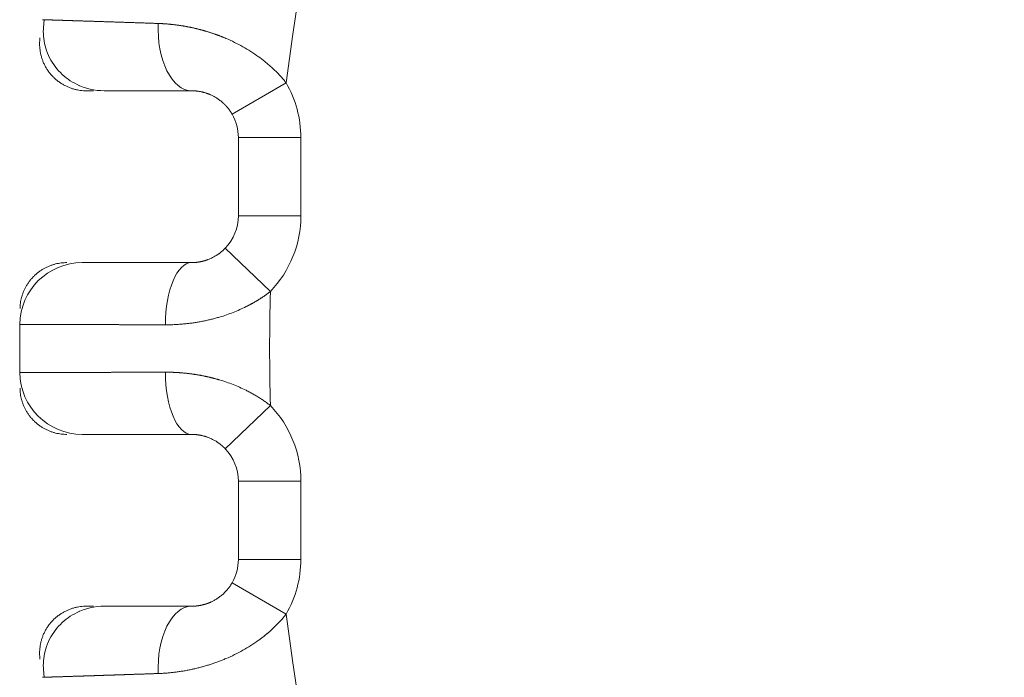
# Model space of a CAD drawing. Header units: millimetres. Extents: x 25069 to 61396, y 8621 to 21558.
# Tile 537 of 656: x 57203 to 57234, y 15384 to 15405. Entities that reach past the tile are written whole.
import ezdxf

# ---------------------------------------------------------------- set-up
doc = ezdxf.new("R2010")
doc.units = ezdxf.units.MM
doc.layers.add('10', color=7, linetype='Continuous')

msp = doc.modelspace()

# ---------------------------------------------------------------- linework, layer by layer
at = {"layer": '10', "color": 7, "linetype": 'Continuous', "lineweight": 20}
for p, q in [((57209.349, 15402.373), (57211.08, 15403.374)), ((57204.687, 15403.122), (57204.913, 15403.122)), ((57209.55, 15399.122), (57209.55, 15401.622)), ((57209.55, 15401.622), (57209.55, 15399.122)), ((57211.55, 15401.622), (57209.55, 15401.622)), ((57211.55, 15401.622), (57211.55, 15399.122)), ((57211.55, 15399.122), (57209.55, 15399.122)), ((57209.132, 15398.083), (57210.575, 15396.697)), ((57209.132, 15391.661), (57210.575, 15393.046)), ((57209.55, 15388.122), (57209.55, 15390.622)), ((57209.55, 15390.622), (57209.55, 15388.122)), ((57211.55, 15390.622), (57209.55, 15390.622)), ((57211.55, 15390.622), (57211.55, 15388.122)), ((57211.55, 15388.122), (57209.55, 15388.122)), ((57209.349, 15387.371), (57211.08, 15386.37)), ((57204.908, 15386.622), (57204.687, 15386.622))]:
    msp.add_line(p, q, dxfattribs=at)
for centre, radius, start, end in [((57279.05, 15394.872), 68.5, 131.04977, 172.86993), ((57205.259, 15405.122), 2, 243.5633, 270), ((57208.05, 15401.622), 3.5, 0, 30.0449), ((57208.05, 15401.622), 1.5, 0, 30.0449), ((57208.05, 15401.622), 1.5, 0, 30.0449), ((57208.05, 15399.122), 1.5, 316.1567, 0), ((57208.05, 15399.122), 1.5, 316.1567, 0), ((57208.05, 15399.122), 3.5, 316.1567, 0), ((57204.554, 15395.622), 2, 90, 179.4232), ((57279.05, 15394.872), 68.5, 178.47283, 181.52717), ((57279.05, 15394.872), 76.5, 179.42319, 180.57681), ((57279.05, 15394.872), 76.5, 179.42319, 180.57681), ((57204.554, 15394.122), 2, 180.5768, 270), ((57208.05, 15390.622), 3.5, 0, 43.8433), ((57208.05, 15390.622), 1.5, 0, 43.8433), ((57208.05, 15390.622), 1.5, 0, 43.8433), ((57208.05, 15388.122), 1.5, 329.9551, 0), ((57208.05, 15388.122), 1.5, 329.9551, 0), ((57208.05, 15388.122), 3.5, 329.9551, 0), ((57205.259, 15384.622), 2, 90, 116.4367), ((57279.05, 15394.872), 68.5, 187.13007, 228.95023)]:
    msp.add_arc(centre, radius, start, end, dxfattribs=at)
for centre, major_axis, ratio, start_param, end_param in [((57208.05, 15405.122), (0, 2), 0.535402, 1.493656, 3.141593), ((57208.05, 15395.622), (0, -2), 0.417308, 3.141593, 4.707981), ((57208.05, 15394.122), (0, 2), 0.417308, 1.575204, 3.141593), ((57208.05, 15384.622), (0, -2), 0.535402, 3.141593, 4.78953)]:
    msp.add_ellipse(centre, major_axis=major_axis, ratio=ratio, start_param=start_param, end_param=end_param, dxfattribs=at)
for points, knots in [([(57203.278, 15405.397), (57203.278, 15405.397), (57203.278, 15405.397), (57203.278, 15405.397), (57203.279, 15405.397), (57203.28, 15405.397), (57203.281, 15405.397), (57203.283, 15405.397), (57203.285, 15405.397), (57203.287, 15405.397), (57203.289, 15405.397), (57203.292, 15405.397), (57203.294, 15405.397), (57203.298, 15405.396), (57203.301, 15405.396), (57203.305, 15405.396), (57203.309, 15405.396), (57203.313, 15405.396), (57203.318, 15405.396), (57203.322, 15405.396), (57203.327, 15405.396), (57203.333, 15405.395), (57203.338, 15405.395), (57203.344, 15405.395), (57203.351, 15405.395), (57203.357, 15405.395), (57203.364, 15405.394), (57203.371, 15405.394), (57203.378, 15405.394), (57203.386, 15405.394), (57203.393, 15405.393), (57203.402, 15405.393), (57203.41, 15405.393), (57203.419, 15405.393), (57203.428, 15405.392), (57203.437, 15405.392), (57203.446, 15405.392), (57203.456, 15405.392), (57203.466, 15405.391), (57203.476, 15405.391), (57203.487, 15405.391), (57203.498, 15405.39), (57203.509, 15405.39), (57203.52, 15405.389), (57203.532, 15405.389), (57203.544, 15405.389), (57203.556, 15405.388), (57203.569, 15405.388), (57203.582, 15405.388), (57203.595, 15405.387), (57203.608, 15405.387), (57203.622, 15405.386), (57203.636, 15405.386), (57203.65, 15405.385), (57203.664, 15405.385), (57203.679, 15405.384), (57203.694, 15405.384), (57203.709, 15405.383), (57203.725, 15405.383), (57203.74, 15405.383), (57203.756, 15405.382), (57203.773, 15405.381), (57203.789, 15405.381), (57203.806, 15405.38), (57203.823, 15405.38), (57203.841, 15405.379), (57203.858, 15405.379), (57203.876, 15405.378), (57203.894, 15405.378), (57203.913, 15405.377), (57203.932, 15405.376), (57203.951, 15405.376), (57203.97, 15405.375), (57203.989, 15405.375), (57204.009, 15405.374), (57204.029, 15405.373), (57204.05, 15405.373), (57204.07, 15405.372), (57204.091, 15405.371), (57204.112, 15405.371), (57204.133, 15405.37), (57204.155, 15405.369), (57204.177, 15405.369), (57204.199, 15405.368), (57204.221, 15405.367), (57204.244, 15405.366), (57204.273, 15405.365), (57204.308, 15405.364), (57204.349, 15405.363), (57204.391, 15405.362), (57204.434, 15405.36), (57204.478, 15405.359), (57204.523, 15405.357), (57204.569, 15405.356), (57204.615, 15405.354), (57204.662, 15405.353), (57204.711, 15405.351), (57204.759, 15405.35), (57204.809, 15405.348), (57204.86, 15405.347), (57204.911, 15405.345), (57204.964, 15405.343), (57205.017, 15405.341), (57205.071, 15405.34), (57205.126, 15405.338), (57205.181, 15405.336), (57205.238, 15405.334), (57205.295, 15405.332), (57205.353, 15405.331), (57205.412, 15405.329), (57205.472, 15405.327), (57205.532, 15405.325), (57205.594, 15405.323), (57205.656, 15405.321), (57205.719, 15405.318), (57205.782, 15405.316), (57205.847, 15405.314), (57205.912, 15405.312), (57205.978, 15405.31), (57206.045, 15405.308), (57206.113, 15405.305), (57206.181, 15405.303), (57206.25, 15405.301), (57206.32, 15405.298), (57206.391, 15405.296), (57206.462, 15405.294), (57206.534, 15405.291), (57206.607, 15405.289), (57206.681, 15405.286), (57206.755, 15405.284), (57206.83, 15405.281), (57206.906, 15405.279), (57206.957, 15405.277), (57206.983, 15405.276)], [0, 0, 0, 0, 0.005815, 0.011631, 0.017449, 0.023269, 0.02909, 0.034913, 0.040737, 0.046563, 0.05239, 0.058219, 0.06405, 0.069882, 0.075715, 0.081551, 0.087388, 0.093226, 0.099066, 0.104908, 0.110751, 0.116596, 0.122443, 0.128291, 0.134141, 0.139992, 0.145845, 0.1517, 0.157556, 0.163414, 0.169273, 0.175134, 0.180997, 0.186861, 0.192727, 0.198595, 0.204464, 0.210335, 0.216208, 0.222082, 0.227958, 0.233835, 0.239714, 0.245595, 0.251478, 0.257362, 0.263247, 0.269135, 0.275024, 0.280915, 0.286807, 0.292701, 0.298597, 0.304494, 0.310393, 0.316294, 0.322197, 0.328101, 0.334007, 0.339914, 0.345823, 0.351734, 0.357647, 0.363561, 0.369477, 0.375395, 0.381314, 0.387235, 0.393158, 0.399082, 0.405009, 0.410937, 0.416866, 0.422798, 0.428731, 0.434665, 0.440602, 0.44654, 0.45248, 0.458422, 0.464365, 0.47031, 0.476257, 0.482206, 0.488156, 0.494108, 0.500062, 0.510448, 0.520854, 0.531283, 0.541732, 0.552204, 0.562696, 0.57321, 0.583745, 0.594301, 0.604879, 0.615479, 0.6261, 0.636742, 0.647405, 0.65809, 0.668797, 0.679525, 0.690274, 0.701045, 0.711838, 0.722652, 0.733487, 0.744344, 0.755222, 0.766122, 0.777044, 0.787987, 0.798951, 0.809937, 0.820945, 0.831974, 0.843025, 0.854097, 0.865191, 0.876306, 0.887443, 0.898602, 0.909782, 0.920983, 0.932207, 0.943452, 0.954718, 0.966006, 0.977316, 0.988647, 1, 1, 1, 1]), ([(57203.341, 15405.395), (57203.303, 15405.192), (57203.289, 15404.782), (57203.476, 15404.158), (57203.885, 15403.619), (57204.256, 15403.379), (57204.468, 15403.285)], [0, 0, 0, 0, 0.234145, 0.486474, 0.746225, 1, 1, 1, 1]), ([(57206.983, 15405.276), (57206.994, 15405.276), (57207.017, 15405.275), (57207.051, 15405.273), (57207.085, 15405.272), (57207.119, 15405.27), (57207.154, 15405.268), (57207.188, 15405.266), (57207.222, 15405.263), (57207.256, 15405.261), (57207.29, 15405.258), (57207.324, 15405.255), (57207.358, 15405.252), (57207.392, 15405.248), (57207.426, 15405.245), (57207.46, 15405.241), (57207.494, 15405.237), (57207.528, 15405.233), (57207.561, 15405.229), (57207.595, 15405.224), (57207.629, 15405.22), (57207.663, 15405.215), (57207.696, 15405.21), (57207.73, 15405.204), (57207.764, 15405.199), (57207.797, 15405.193), (57207.831, 15405.188), (57207.864, 15405.182), (57207.897, 15405.176), (57207.931, 15405.169), (57207.964, 15405.163), (57207.997, 15405.156), (57208.03, 15405.149), (57208.064, 15405.142), (57208.097, 15405.135), (57208.13, 15405.128), (57208.163, 15405.12), (57208.195, 15405.112), (57208.228, 15405.104), (57208.261, 15405.096), (57208.294, 15405.088), (57208.326, 15405.079), (57208.359, 15405.071), (57208.391, 15405.062), (57208.424, 15405.053), (57208.456, 15405.044), (57208.488, 15405.035), (57208.521, 15405.025), (57208.553, 15405.015), (57208.585, 15405.006), (57208.617, 15404.996), (57208.649, 15404.985), (57208.681, 15404.975), (57208.712, 15404.964), (57208.744, 15404.954), (57208.776, 15404.943), (57208.807, 15404.932), (57208.839, 15404.921), (57208.87, 15404.909), (57208.901, 15404.898), (57208.932, 15404.886), (57208.963, 15404.874), (57208.994, 15404.862), (57209.025, 15404.85), (57209.056, 15404.837), (57209.087, 15404.825), (57209.118, 15404.812), (57209.231, 15404.764), (57209.426, 15404.676), (57209.694, 15404.535), (57209.951, 15404.382), (57210.134, 15404.258), (57210.25, 15404.173), (57210.303, 15404.133), (57210.356, 15404.092), (57210.407, 15404.051), (57210.458, 15404.01), (57210.508, 15403.968), (57210.557, 15403.925), (57210.605, 15403.882), (57210.653, 15403.838), (57210.699, 15403.794), (57210.745, 15403.749), (57210.79, 15403.704), (57210.834, 15403.659), (57210.877, 15403.613), (57210.92, 15403.566), (57210.961, 15403.519), (57211.002, 15403.471), (57211.041, 15403.423), (57211.067, 15403.391), (57211.08, 15403.374)], [0, 0, 0, 0, 0.008275, 0.016524, 0.024747, 0.032946, 0.041119, 0.049267, 0.057391, 0.06549, 0.073564, 0.081614, 0.08964, 0.097643, 0.105621, 0.113577, 0.121508, 0.129417, 0.137303, 0.145166, 0.153006, 0.160824, 0.16862, 0.176393, 0.184145, 0.191876, 0.199584, 0.207272, 0.214939, 0.222584, 0.230209, 0.237814, 0.245398, 0.252962, 0.260507, 0.268032, 0.275537, 0.283023, 0.29049, 0.297938, 0.305368, 0.312779, 0.320172, 0.327547, 0.334905, 0.342245, 0.349567, 0.356872, 0.364161, 0.371433, 0.378688, 0.385927, 0.39315, 0.400357, 0.407549, 0.414725, 0.421886, 0.429032, 0.436164, 0.443281, 0.450384, 0.457473, 0.464548, 0.471609, 0.478658, 0.485693, 0.492715, 0.499725, 0.564102, 0.627106, 0.688941, 0.74982, 0.763594, 0.777284, 0.790894, 0.804424, 0.817879, 0.831262, 0.844575, 0.85782, 0.871002, 0.884124, 0.897187, 0.910196, 0.923154, 0.936063, 0.948927, 0.96175, 0.974534, 0.987283, 1, 1, 1, 1]), ([(57208.05, 15403.122), (57207.622, 15403.122), (57207.237, 15403.122), (57206.72, 15403.122), (57206.558, 15403.122), (57206.26, 15403.122), (57205.991, 15403.122), (57205.777, 15403.122), (57205.59, 15403.122), (57205.511, 15403.122), (57205.323, 15403.122), (57205.259, 15403.122), (57205.259, 15403.122)], [0, 0, 0, 0, 0.25, 0.25, 0.375, 0.375, 0.5, 0.625, 0.625, 0.75, 0.75, 1, 1, 1, 1]), ([(57209.349, 15402.373), (57209.346, 15402.378), (57209.34, 15402.389), (57209.33, 15402.405), (57209.32, 15402.42), (57209.311, 15402.435), (57209.301, 15402.45), (57209.291, 15402.465), (57209.281, 15402.48), (57209.271, 15402.494), (57209.261, 15402.508), (57209.251, 15402.522), (57209.24, 15402.535), (57209.23, 15402.549), (57209.22, 15402.562), (57209.209, 15402.575), (57209.199, 15402.587), (57209.188, 15402.6), (57209.177, 15402.612), (57209.167, 15402.624), (57209.156, 15402.635), (57209.146, 15402.647), (57209.135, 15402.658), (57209.124, 15402.669), (57209.113, 15402.68), (57209.103, 15402.691), (57209.092, 15402.701), (57209.081, 15402.712), (57209.071, 15402.722), (57209.06, 15402.731), (57209.024, 15402.764), (57208.962, 15402.815), (57208.871, 15402.879), (57208.778, 15402.935), (57208.706, 15402.972), (57208.655, 15402.995), (57208.624, 15403.008), (57208.592, 15403.021), (57208.561, 15403.032), (57208.529, 15403.043), (57208.498, 15403.054), (57208.466, 15403.063), (57208.434, 15403.072), (57208.402, 15403.08), (57208.37, 15403.088), (57208.338, 15403.094), (57208.306, 15403.1), (57208.274, 15403.105), (57208.242, 15403.11), (57208.21, 15403.114), (57208.178, 15403.117), (57208.146, 15403.119), (57208.114, 15403.121), (57208.082, 15403.122), (57208.061, 15403.122), (57208.05, 15403.122)], [0, 0, 0, 0, 0.009621, 0.019166, 0.028634, 0.038026, 0.047343, 0.056586, 0.065753, 0.074848, 0.083869, 0.092817, 0.101694, 0.110499, 0.119233, 0.127897, 0.136491, 0.145017, 0.153474, 0.161864, 0.170187, 0.178444, 0.186636, 0.194763, 0.202826, 0.210827, 0.218765, 0.226642, 0.234458, 0.242215, 0.249913, 0.311809, 0.37386, 0.43651, 0.500191, 0.521574, 0.543268, 0.565289, 0.587648, 0.610358, 0.633432, 0.656879, 0.680712, 0.704939, 0.729572, 0.754619, 0.780088, 0.80599, 0.83233, 0.859118, 0.886359, 0.914062, 0.942232, 0.970876, 1, 1, 1, 1]), ([(57208.05, 15397.622), (57208.055, 15397.622), (57208.065, 15397.622), (57208.08, 15397.622), (57208.095, 15397.623), (57208.11, 15397.623), (57208.125, 15397.624), (57208.14, 15397.625), (57208.156, 15397.626), (57208.171, 15397.627), (57208.186, 15397.628), (57208.201, 15397.629), (57208.216, 15397.631), (57208.231, 15397.633), (57208.247, 15397.635), (57208.262, 15397.637), (57208.277, 15397.639), (57208.292, 15397.641), (57208.308, 15397.644), (57208.323, 15397.647), (57208.338, 15397.65), (57208.353, 15397.653), (57208.369, 15397.656), (57208.384, 15397.659), (57208.399, 15397.663), (57208.414, 15397.667), (57208.43, 15397.671), (57208.445, 15397.675), (57208.46, 15397.679), (57208.475, 15397.683), (57208.49, 15397.688), (57208.506, 15397.693), (57208.521, 15397.698), (57208.536, 15397.703), (57208.551, 15397.708), (57208.566, 15397.713), (57208.6, 15397.726), (57208.654, 15397.748), (57208.727, 15397.782), (57208.8, 15397.822), (57208.856, 15397.856), (57208.896, 15397.883), (57208.919, 15397.899), (57208.943, 15397.916), (57208.967, 15397.934), (57208.991, 15397.953), (57209.014, 15397.973), (57209.038, 15397.993), (57209.062, 15398.014), (57209.086, 15398.036), (57209.109, 15398.059), (57209.125, 15398.075), (57209.132, 15398.083)], [0, 0, 0, 0, 0.015897, 0.031684, 0.047362, 0.062931, 0.078393, 0.093749, 0.109002, 0.124151, 0.139199, 0.154147, 0.168996, 0.183747, 0.198403, 0.212965, 0.227435, 0.241813, 0.256102, 0.270303, 0.284418, 0.298449, 0.312398, 0.326265, 0.340053, 0.353765, 0.367401, 0.380964, 0.394455, 0.407877, 0.421231, 0.43452, 0.447745, 0.46091, 0.474015, 0.487063, 0.500056, 0.562591, 0.625157, 0.688001, 0.751366, 0.772332, 0.793604, 0.815189, 0.837095, 0.859329, 0.881899, 0.90481, 0.92807, 0.951684, 0.975659, 1, 1, 1, 1]), ([(57204.554, 15397.622), (57204.554, 15397.622), (57204.574, 15397.622), (57204.656, 15397.622), (57204.717, 15397.622), (57204.877, 15397.622), (57204.976, 15397.622), (57205.213, 15397.622), (57205.351, 15397.622), (57205.658, 15397.622), (57205.828, 15397.622), (57206.2, 15397.622), (57206.404, 15397.622), (57207.051, 15397.622), (57207.527, 15397.622), (57208.05, 15397.622)], [0, 0, 0, 0, 0.125, 0.125, 0.25, 0.25, 0.375, 0.375, 0.5, 0.5, 0.625, 0.625, 0.75, 0.75, 1, 1, 1, 1]), ([(57210.575, 15396.697), (57210.567, 15396.691), (57210.55, 15396.679), (57210.526, 15396.66), (57210.501, 15396.641), (57210.476, 15396.623), (57210.451, 15396.604), (57210.426, 15396.586), (57210.4, 15396.568), (57210.375, 15396.55), (57210.349, 15396.533), (57210.323, 15396.515), (57210.297, 15396.498), (57210.27, 15396.481), (57210.244, 15396.464), (57210.217, 15396.447), (57210.19, 15396.43), (57210.163, 15396.413), (57210.136, 15396.397), (57210.109, 15396.38), (57210.081, 15396.364), (57210.054, 15396.348), (57210.026, 15396.332), (57209.998, 15396.317), (57209.969, 15396.301), (57209.941, 15396.286), (57209.913, 15396.271), (57209.884, 15396.255), (57209.855, 15396.24), (57209.826, 15396.226), (57209.739, 15396.182), (57209.593, 15396.114), (57209.383, 15396.026), (57209.167, 15395.947), (57209, 15395.893), (57208.884, 15395.859), (57208.82, 15395.841), (57208.755, 15395.824), (57208.691, 15395.808), (57208.626, 15395.792), (57208.561, 15395.777), (57208.496, 15395.762), (57208.43, 15395.749), (57208.364, 15395.736), (57208.298, 15395.724), (57208.232, 15395.713), (57208.165, 15395.702), (57208.099, 15395.692), (57208.032, 15395.683), (57207.965, 15395.674), (57207.897, 15395.667), (57207.83, 15395.66), (57207.762, 15395.653), (57207.694, 15395.648), (57207.626, 15395.643), (57207.558, 15395.639), (57207.49, 15395.636), (57207.421, 15395.633), (57207.353, 15395.632), (57207.284, 15395.631), (57207.239, 15395.631), (57207.216, 15395.631)], [0, 0, 0, 0, 0.008368, 0.016748, 0.025141, 0.033547, 0.041965, 0.050398, 0.058845, 0.067307, 0.075785, 0.084277, 0.092786, 0.101312, 0.109855, 0.118415, 0.126993, 0.13559, 0.144205, 0.15284, 0.161494, 0.170169, 0.178864, 0.18758, 0.196317, 0.205077, 0.213858, 0.222662, 0.23149, 0.24034, 0.249215, 0.310495, 0.372505, 0.435368, 0.499206, 0.517535, 0.535918, 0.554358, 0.572859, 0.591422, 0.61005, 0.628746, 0.647511, 0.66635, 0.685263, 0.704253, 0.723324, 0.742476, 0.761713, 0.781038, 0.800451, 0.819956, 0.839555, 0.859251, 0.879045, 0.898939, 0.918937, 0.939039, 0.959249, 0.979569, 1, 1, 1, 1]), ([(57207.216, 15395.631), (57207.202, 15395.631), (57207.175, 15395.631), (57207.134, 15395.631), (57207.094, 15395.631), (57207.053, 15395.631), (57207.013, 15395.631), (57206.973, 15395.631), (57206.932, 15395.631), (57206.893, 15395.632), (57206.853, 15395.632), (57206.813, 15395.632), (57206.774, 15395.632), (57206.734, 15395.632), (57206.695, 15395.632), (57206.656, 15395.632), (57206.617, 15395.632), (57206.578, 15395.632), (57206.54, 15395.632), (57206.501, 15395.633), (57206.463, 15395.633), (57206.425, 15395.633), (57206.386, 15395.633), (57206.349, 15395.633), (57206.311, 15395.633), (57206.273, 15395.633), (57206.236, 15395.633), (57206.199, 15395.633), (57206.161, 15395.633), (57206.125, 15395.634), (57206.088, 15395.634), (57206.051, 15395.634), (57206.015, 15395.634), (57205.978, 15395.634), (57205.942, 15395.634), (57205.906, 15395.634), (57205.87, 15395.634), (57205.835, 15395.634), (57205.799, 15395.634), (57205.764, 15395.634), (57205.729, 15395.635), (57205.694, 15395.635), (57205.659, 15395.635), (57205.624, 15395.635), (57205.59, 15395.635), (57205.555, 15395.635), (57205.521, 15395.635), (57205.487, 15395.635), (57205.454, 15395.635), (57205.42, 15395.635), (57205.387, 15395.635), (57205.353, 15395.635), (57205.32, 15395.636), (57205.287, 15395.636), (57205.255, 15395.636), (57205.222, 15395.636), (57205.19, 15395.636), (57205.157, 15395.636), (57205.125, 15395.636), (57205.094, 15395.636), (57205.062, 15395.636), (57205.03, 15395.636), (57204.999, 15395.636), (57204.968, 15395.636), (57204.937, 15395.637), (57204.906, 15395.637), (57204.876, 15395.637), (57204.845, 15395.637), (57204.815, 15395.637), (57204.785, 15395.637), (57204.755, 15395.637), (57204.726, 15395.637), (57204.696, 15395.637), (57204.667, 15395.637), (57204.638, 15395.637), (57204.609, 15395.637), (57204.58, 15395.637), (57204.552, 15395.638), (57204.524, 15395.638), (57204.496, 15395.638), (57204.468, 15395.638), (57204.44, 15395.638), (57204.412, 15395.638), (57204.385, 15395.638), (57204.358, 15395.638), (57204.331, 15395.638), (57204.304, 15395.638), (57204.278, 15395.638), (57204.251, 15395.638), (57204.225, 15395.638), (57204.199, 15395.638), (57204.173, 15395.638), (57204.148, 15395.638), (57204.123, 15395.639), (57204.097, 15395.639), (57204.072, 15395.639), (57204.048, 15395.639), (57204.023, 15395.639), (57203.999, 15395.639), (57203.974, 15395.639), (57203.951, 15395.639), (57203.927, 15395.639), (57203.903, 15395.639), (57203.88, 15395.639), (57203.857, 15395.639), (57203.834, 15395.639), (57203.811, 15395.639), (57203.788, 15395.639), (57203.766, 15395.639), (57203.744, 15395.639), (57203.722, 15395.64), (57203.7, 15395.64), (57203.678, 15395.64), (57203.657, 15395.64), (57203.636, 15395.64), (57203.615, 15395.64), (57203.594, 15395.64), (57203.574, 15395.64), (57203.553, 15395.64), (57203.533, 15395.64), (57203.513, 15395.64), (57203.494, 15395.64), (57203.474, 15395.64), (57203.455, 15395.64), (57203.436, 15395.64), (57203.417, 15395.64), (57203.398, 15395.64), (57203.38, 15395.64), (57203.361, 15395.64), (57203.343, 15395.64), (57203.325, 15395.64), (57203.308, 15395.64), (57203.29, 15395.641), (57203.273, 15395.641), (57203.256, 15395.641), (57203.239, 15395.641), (57203.223, 15395.641), (57203.206, 15395.641), (57203.19, 15395.641), (57203.174, 15395.641), (57203.158, 15395.641), (57203.143, 15395.641), (57203.127, 15395.641), (57203.112, 15395.641), (57203.097, 15395.641), (57203.082, 15395.641), (57203.068, 15395.641), (57203.053, 15395.641), (57203.039, 15395.641), (57203.025, 15395.641), (57203.011, 15395.641), (57202.998, 15395.641), (57202.985, 15395.641), (57202.971, 15395.641), (57202.959, 15395.641), (57202.946, 15395.641), (57202.933, 15395.641), (57202.921, 15395.641), (57202.909, 15395.641), (57202.897, 15395.641), (57202.885, 15395.641), (57202.874, 15395.641), (57202.863, 15395.641), (57202.852, 15395.641), (57202.841, 15395.641), (57202.83, 15395.641), (57202.82, 15395.642), (57202.809, 15395.642), (57202.799, 15395.642), (57202.79, 15395.642), (57202.78, 15395.642), (57202.771, 15395.642), (57202.761, 15395.642), (57202.752, 15395.642), (57202.744, 15395.642), (57202.735, 15395.642), (57202.727, 15395.642), (57202.718, 15395.642), (57202.71, 15395.642), (57202.703, 15395.642), (57202.695, 15395.642), (57202.688, 15395.642), (57202.68, 15395.642), (57202.673, 15395.642), (57202.667, 15395.642), (57202.66, 15395.642), (57202.654, 15395.642), (57202.648, 15395.642), (57202.642, 15395.642), (57202.636, 15395.642), (57202.63, 15395.642), (57202.625, 15395.642), (57202.62, 15395.642), (57202.615, 15395.642), (57202.61, 15395.642), (57202.605, 15395.642), (57202.601, 15395.642), (57202.597, 15395.642), (57202.593, 15395.642), (57202.589, 15395.642), (57202.585, 15395.642), (57202.582, 15395.642), (57202.579, 15395.642), (57202.576, 15395.642), (57202.573, 15395.642), (57202.57, 15395.642), (57202.568, 15395.642), (57202.566, 15395.642), (57202.564, 15395.642), (57202.562, 15395.642), (57202.56, 15395.642), (57202.559, 15395.642), (57202.558, 15395.642), (57202.557, 15395.642), (57202.556, 15395.642), (57202.555, 15395.642), (57202.555, 15395.642), (57202.554, 15395.642), (57202.554, 15395.642), (57202.554, 15395.642)], [0, 0, 0, 0, 0.004938, 0.009872, 0.014804, 0.019733, 0.024658, 0.029581, 0.0345, 0.039417, 0.04433, 0.04924, 0.054147, 0.059052, 0.063953, 0.068851, 0.073746, 0.078638, 0.083527, 0.088413, 0.093296, 0.098175, 0.103052, 0.107926, 0.112796, 0.117664, 0.122528, 0.12739, 0.132248, 0.137104, 0.141956, 0.146805, 0.151652, 0.156495, 0.161335, 0.166172, 0.171006, 0.175837, 0.180665, 0.18549, 0.190312, 0.19513, 0.199946, 0.204759, 0.209568, 0.214375, 0.219178, 0.223979, 0.228776, 0.233571, 0.238362, 0.24315, 0.247935, 0.252718, 0.257497, 0.262273, 0.267046, 0.271816, 0.276583, 0.281347, 0.286107, 0.290865, 0.29562, 0.300371, 0.30512, 0.309866, 0.314608, 0.319348, 0.324084, 0.328817, 0.333548, 0.338275, 0.342999, 0.34772, 0.352438, 0.357153, 0.361865, 0.366574, 0.37128, 0.375983, 0.380683, 0.38538, 0.390073, 0.394764, 0.399452, 0.404136, 0.408818, 0.413496, 0.418171, 0.422844, 0.427513, 0.432179, 0.436843, 0.441503, 0.44616, 0.450814, 0.455465, 0.460113, 0.464758, 0.4694, 0.474038, 0.478674, 0.483307, 0.487936, 0.492563, 0.497186, 0.501807, 0.506424, 0.511039, 0.51565, 0.520258, 0.524864, 0.529466, 0.534065, 0.538661, 0.543254, 0.547844, 0.552431, 0.557015, 0.561596, 0.566174, 0.570748, 0.57532, 0.579889, 0.584454, 0.589017, 0.593576, 0.598133, 0.602686, 0.607236, 0.611784, 0.616328, 0.620869, 0.625407, 0.629942, 0.634474, 0.639003, 0.643529, 0.648052, 0.652572, 0.657089, 0.661602, 0.666113, 0.670621, 0.675125, 0.679627, 0.684125, 0.688621, 0.693113, 0.697602, 0.702089, 0.706572, 0.711052, 0.715529, 0.720003, 0.724474, 0.728942, 0.733407, 0.737869, 0.742328, 0.746784, 0.751236, 0.755686, 0.760133, 0.764576, 0.769017, 0.773454, 0.777889, 0.78232, 0.786748, 0.791174, 0.795596, 0.800015, 0.804431, 0.808844, 0.813254, 0.817661, 0.822065, 0.826466, 0.830864, 0.835259, 0.83965, 0.844039, 0.848425, 0.852807, 0.857187, 0.861563, 0.865937, 0.870307, 0.874674, 0.879039, 0.8834, 0.887758, 0.892113, 0.896465, 0.900814, 0.90516, 0.909503, 0.913843, 0.91818, 0.922514, 0.926844, 0.931172, 0.935497, 0.939818, 0.944137, 0.948452, 0.952765, 0.957074, 0.96138, 0.965684, 0.969984, 0.974281, 0.978575, 0.982866, 0.987154, 0.991439, 0.995721, 1, 1, 1, 1]), ([(57202.554, 15394.102), (57202.554, 15394.102), (57202.554, 15394.102), (57202.555, 15394.102), (57202.555, 15394.102), (57202.556, 15394.102), (57202.558, 15394.102), (57202.559, 15394.102), (57202.561, 15394.102), (57202.563, 15394.102), (57202.565, 15394.102), (57202.568, 15394.102), (57202.57, 15394.102), (57202.573, 15394.102), (57202.577, 15394.102), (57202.58, 15394.102), (57202.584, 15394.102), (57202.589, 15394.102), (57202.593, 15394.102), (57202.598, 15394.102), (57202.603, 15394.102), (57202.608, 15394.102), (57202.614, 15394.102), (57202.619, 15394.102), (57202.626, 15394.102), (57202.632, 15394.102), (57202.639, 15394.102), (57202.646, 15394.102), (57202.653, 15394.102), (57202.66, 15394.102), (57202.668, 15394.102), (57202.676, 15394.102), (57202.684, 15394.102), (57202.693, 15394.102), (57202.702, 15394.102), (57202.711, 15394.102), (57202.721, 15394.102), (57202.73, 15394.102), (57202.74, 15394.102), (57202.751, 15394.102), (57202.761, 15394.102), (57202.772, 15394.102), (57202.783, 15394.102), (57202.795, 15394.102), (57202.807, 15394.102), (57202.819, 15394.102), (57202.831, 15394.102), (57202.843, 15394.102), (57202.856, 15394.102), (57202.87, 15394.102), (57202.883, 15394.102), (57202.897, 15394.102), (57202.911, 15394.102), (57202.925, 15394.102), (57202.94, 15394.103), (57202.955, 15394.103), (57202.97, 15394.103), (57202.985, 15394.103), (57203.001, 15394.103), (57203.017, 15394.103), (57203.033, 15394.103), (57203.05, 15394.103), (57203.067, 15394.103), (57203.084, 15394.103), (57203.101, 15394.103), (57203.119, 15394.103), (57203.137, 15394.103), (57203.156, 15394.103), (57203.174, 15394.103), (57203.193, 15394.103), (57203.212, 15394.103), (57203.232, 15394.103), (57203.252, 15394.103), (57203.272, 15394.103), (57203.292, 15394.103), (57203.313, 15394.103), (57203.333, 15394.103), (57203.355, 15394.103), (57203.376, 15394.103), (57203.398, 15394.104), (57203.42, 15394.104), (57203.442, 15394.104), (57203.465, 15394.104), (57203.488, 15394.104), (57203.511, 15394.104), (57203.535, 15394.104), (57203.558, 15394.104), (57203.582, 15394.104), (57203.607, 15394.104), (57203.631, 15394.104), (57203.656, 15394.104), (57203.682, 15394.104), (57203.707, 15394.104), (57203.733, 15394.104), (57203.759, 15394.104), (57203.785, 15394.104), (57203.812, 15394.104), (57203.839, 15394.105), (57203.866, 15394.105), (57203.893, 15394.105), (57203.921, 15394.105), (57203.949, 15394.105), (57203.977, 15394.105), (57204.006, 15394.105), (57204.035, 15394.105), (57204.064, 15394.105), (57204.093, 15394.105), (57204.123, 15394.105), (57204.153, 15394.105), (57204.183, 15394.105), (57204.213, 15394.105), (57204.244, 15394.106), (57204.275, 15394.106), (57204.307, 15394.106), (57204.338, 15394.106), (57204.37, 15394.106), (57204.402, 15394.106), (57204.435, 15394.106), (57204.467, 15394.106), (57204.5, 15394.106), (57204.533, 15394.106), (57204.567, 15394.106), (57204.601, 15394.106), (57204.635, 15394.106), (57204.669, 15394.107), (57204.703, 15394.107), (57204.738, 15394.107), (57204.773, 15394.107), (57204.809, 15394.107), (57204.844, 15394.107), (57204.88, 15394.107), (57204.916, 15394.107), (57204.952, 15394.107), (57204.989, 15394.107), (57205.026, 15394.107), (57205.063, 15394.108), (57205.1, 15394.108), (57205.138, 15394.108), (57205.176, 15394.108), (57205.214, 15394.108), (57205.252, 15394.108), (57205.291, 15394.108), (57205.33, 15394.108), (57205.369, 15394.108), (57205.408, 15394.108), (57205.448, 15394.109), (57205.488, 15394.109), (57205.528, 15394.109), (57205.568, 15394.109), (57205.609, 15394.109), (57205.649, 15394.109), (57205.69, 15394.109), (57205.732, 15394.109), (57205.773, 15394.109), (57205.815, 15394.109), (57205.857, 15394.11), (57205.899, 15394.11), (57205.941, 15394.11), (57205.984, 15394.11), (57206.027, 15394.11), (57206.07, 15394.11), (57206.113, 15394.11), (57206.157, 15394.11), (57206.201, 15394.11), (57206.245, 15394.111), (57206.289, 15394.111), (57206.333, 15394.111), (57206.378, 15394.111), (57206.423, 15394.111), (57206.468, 15394.111), (57206.513, 15394.111), (57206.558, 15394.111), (57206.604, 15394.112), (57206.65, 15394.112), (57206.696, 15394.112), (57206.742, 15394.112), (57206.789, 15394.112), (57206.835, 15394.112), (57206.882, 15394.112), (57206.929, 15394.112), (57206.977, 15394.112), (57207.024, 15394.113), (57207.072, 15394.113), (57207.12, 15394.113), (57207.168, 15394.113), (57207.2, 15394.113), (57207.216, 15394.113)], [0, 0, 0, 0, 0.005047, 0.010097, 0.015153, 0.020212, 0.025275, 0.030343, 0.035415, 0.040492, 0.045572, 0.050657, 0.055746, 0.060839, 0.065937, 0.071039, 0.076145, 0.081255, 0.086369, 0.091488, 0.096611, 0.101738, 0.10687, 0.112005, 0.117145, 0.122289, 0.127438, 0.13259, 0.137747, 0.142908, 0.148074, 0.153243, 0.158417, 0.163595, 0.168778, 0.173964, 0.179155, 0.18435, 0.18955, 0.194753, 0.199961, 0.205173, 0.210389, 0.21561, 0.220835, 0.226064, 0.231297, 0.236534, 0.241776, 0.247022, 0.252272, 0.257527, 0.262786, 0.268048, 0.273316, 0.278587, 0.283863, 0.289143, 0.294427, 0.299715, 0.305008, 0.310305, 0.315606, 0.320911, 0.326221, 0.331535, 0.336853, 0.342175, 0.347502, 0.352833, 0.358168, 0.363507, 0.368851, 0.374198, 0.37955, 0.384907, 0.390267, 0.395632, 0.401001, 0.406374, 0.411752, 0.417134, 0.42252, 0.42791, 0.433304, 0.438703, 0.444106, 0.449513, 0.454925, 0.46034, 0.46576, 0.471184, 0.476613, 0.482045, 0.487482, 0.492923, 0.498369, 0.503818, 0.509272, 0.51473, 0.520193, 0.525659, 0.53113, 0.536605, 0.542085, 0.547568, 0.553056, 0.558548, 0.564044, 0.569545, 0.57505, 0.580559, 0.586072, 0.591589, 0.597111, 0.602637, 0.608167, 0.613702, 0.61924, 0.624783, 0.630331, 0.635882, 0.641438, 0.646998, 0.652562, 0.65813, 0.663703, 0.66928, 0.674861, 0.680446, 0.686036, 0.69163, 0.697228, 0.70283, 0.708437, 0.714048, 0.719663, 0.725282, 0.730906, 0.736534, 0.742166, 0.747802, 0.753443, 0.759087, 0.764736, 0.77039, 0.776047, 0.781709, 0.787375, 0.793045, 0.79872, 0.804398, 0.810081, 0.815769, 0.82146, 0.827156, 0.832856, 0.83856, 0.844268, 0.849981, 0.855698, 0.861419, 0.867145, 0.872874, 0.878608, 0.884346, 0.890089, 0.895835, 0.901586, 0.907341, 0.913101, 0.918864, 0.924632, 0.930404, 0.93618, 0.941961, 0.947746, 0.953535, 0.959328, 0.965126, 0.970927, 0.976733, 0.982544, 0.988358, 0.994177, 1, 1, 1, 1]), ([(57207.216, 15394.113), (57207.227, 15394.113), (57207.251, 15394.113), (57207.286, 15394.113), (57207.321, 15394.112), (57207.356, 15394.112), (57207.39, 15394.111), (57207.425, 15394.11), (57207.46, 15394.109), (57207.495, 15394.108), (57207.53, 15394.106), (57207.564, 15394.104), (57207.599, 15394.102), (57207.634, 15394.1), (57207.668, 15394.098), (57207.703, 15394.095), (57207.738, 15394.092), (57207.772, 15394.089), (57207.807, 15394.086), (57207.841, 15394.083), (57207.875, 15394.079), (57207.91, 15394.076), (57207.944, 15394.072), (57207.978, 15394.068), (57208.013, 15394.063), (57208.047, 15394.059), (57208.081, 15394.054), (57208.115, 15394.049), (57208.149, 15394.044), (57208.183, 15394.039), (57208.217, 15394.034), (57208.25, 15394.028), (57208.284, 15394.022), (57208.318, 15394.016), (57208.351, 15394.01), (57208.385, 15394.004), (57208.419, 15393.997), (57208.452, 15393.99), (57208.485, 15393.983), (57208.519, 15393.976), (57208.552, 15393.969), (57208.585, 15393.961), (57208.618, 15393.954), (57208.651, 15393.946), (57208.684, 15393.938), (57208.717, 15393.93), (57208.75, 15393.921), (57208.783, 15393.912), (57208.816, 15393.904), (57208.848, 15393.895), (57208.881, 15393.885), (57208.913, 15393.876), (57209.009, 15393.848), (57209.165, 15393.798), (57209.381, 15393.719), (57209.59, 15393.631), (57209.747, 15393.558), (57209.855, 15393.504), (57209.914, 15393.472), (57209.974, 15393.441), (57210.032, 15393.408), (57210.089, 15393.375), (57210.146, 15393.341), (57210.202, 15393.306), (57210.258, 15393.271), (57210.313, 15393.236), (57210.366, 15393.199), (57210.42, 15393.162), (57210.472, 15393.124), (57210.524, 15393.086), (57210.558, 15393.059), (57210.575, 15393.046)], [0, 0, 0, 0, 0.010418, 0.020807, 0.031168, 0.041499, 0.051803, 0.062078, 0.072325, 0.082545, 0.092738, 0.102904, 0.113044, 0.123157, 0.133244, 0.143305, 0.153341, 0.163352, 0.173338, 0.183299, 0.193236, 0.20315, 0.213039, 0.222906, 0.232749, 0.24257, 0.252368, 0.262144, 0.271899, 0.281632, 0.291344, 0.301035, 0.310706, 0.320356, 0.329987, 0.339598, 0.34919, 0.358763, 0.368318, 0.377854, 0.387372, 0.396873, 0.406357, 0.415824, 0.425274, 0.434708, 0.444126, 0.453528, 0.462916, 0.472288, 0.481646, 0.49099, 0.500319, 0.56406, 0.626842, 0.688785, 0.750013, 0.768425, 0.786737, 0.804951, 0.823072, 0.841103, 0.859048, 0.876912, 0.894697, 0.912409, 0.93005, 0.947626, 0.96514, 0.982597, 1, 1, 1, 1]), ([(57208.05, 15392.122), (57207.527, 15392.122), (57207.051, 15392.122), (57206.404, 15392.122), (57206.2, 15392.122), (57205.828, 15392.122), (57205.658, 15392.122), (57205.351, 15392.122), (57205.213, 15392.122), (57204.976, 15392.122), (57204.877, 15392.122), (57204.717, 15392.122), (57204.656, 15392.122), (57204.574, 15392.122), (57204.554, 15392.122), (57204.554, 15392.122)], [0, 0, 0, 0, 0.250003, 0.250003, 0.375005, 0.375005, 0.500007, 0.500007, 0.625008, 0.625008, 0.75001, 0.75001, 0.875012, 0.875012, 1, 1, 1, 1]), ([(57209.132, 15391.661), (57209.128, 15391.665), (57209.119, 15391.674), (57209.106, 15391.687), (57209.094, 15391.7), (57209.08, 15391.712), (57209.067, 15391.725), (57209.054, 15391.736), (57209.041, 15391.748), (57209.028, 15391.76), (57209.015, 15391.771), (57209.002, 15391.782), (57208.989, 15391.792), (57208.975, 15391.803), (57208.962, 15391.813), (57208.949, 15391.823), (57208.936, 15391.833), (57208.923, 15391.842), (57208.91, 15391.851), (57208.897, 15391.86), (57208.884, 15391.869), (57208.851, 15391.891), (57208.799, 15391.923), (57208.727, 15391.962), (57208.654, 15391.996), (57208.595, 15392.02), (57208.55, 15392.036), (57208.519, 15392.047), (57208.488, 15392.057), (57208.456, 15392.066), (57208.425, 15392.074), (57208.394, 15392.082), (57208.362, 15392.089), (57208.331, 15392.096), (57208.299, 15392.101), (57208.268, 15392.106), (57208.237, 15392.11), (57208.205, 15392.114), (57208.174, 15392.117), (57208.143, 15392.119), (57208.112, 15392.121), (57208.081, 15392.122), (57208.061, 15392.122), (57208.05, 15392.122)], [0, 0, 0, 0, 0.013493, 0.026874, 0.040145, 0.053306, 0.066359, 0.079304, 0.092142, 0.104874, 0.117502, 0.130026, 0.142448, 0.154769, 0.166989, 0.179111, 0.191135, 0.203062, 0.214895, 0.226633, 0.23828, 0.249835, 0.312847, 0.375382, 0.437681, 0.499987, 0.526786, 0.553829, 0.581133, 0.608717, 0.636599, 0.664796, 0.693323, 0.722196, 0.751432, 0.781045, 0.811048, 0.841455, 0.872281, 0.903536, 0.935233, 0.967384, 1, 1, 1, 1]), ([(57208.05, 15386.622), (57208.056, 15386.622), (57208.066, 15386.622), (57208.082, 15386.622), (57208.098, 15386.623), (57208.114, 15386.623), (57208.13, 15386.624), (57208.146, 15386.625), (57208.162, 15386.626), (57208.178, 15386.627), (57208.194, 15386.629), (57208.21, 15386.63), (57208.226, 15386.632), (57208.242, 15386.634), (57208.258, 15386.636), (57208.274, 15386.639), (57208.29, 15386.641), (57208.306, 15386.644), (57208.322, 15386.647), (57208.338, 15386.65), (57208.354, 15386.653), (57208.37, 15386.656), (57208.386, 15386.66), (57208.402, 15386.664), (57208.418, 15386.668), (57208.434, 15386.672), (57208.45, 15386.676), (57208.466, 15386.68), (57208.481, 15386.685), (57208.497, 15386.69), (57208.513, 15386.695), (57208.529, 15386.7), (57208.545, 15386.706), (57208.561, 15386.711), (57208.576, 15386.717), (57208.592, 15386.723), (57208.608, 15386.729), (57208.623, 15386.735), (57208.639, 15386.742), (57208.654, 15386.749), (57208.67, 15386.756), (57208.711, 15386.774), (57208.778, 15386.808), (57208.87, 15386.864), (57208.961, 15386.928), (57209.027, 15386.983), (57209.069, 15387.021), (57209.09, 15387.041), (57209.111, 15387.061), (57209.132, 15387.082), (57209.152, 15387.104), (57209.173, 15387.127), (57209.193, 15387.15), (57209.214, 15387.175), (57209.234, 15387.2), (57209.254, 15387.226), (57209.274, 15387.254), (57209.293, 15387.282), (57209.312, 15387.31), (57209.331, 15387.34), (57209.343, 15387.361), (57209.349, 15387.371)], [0, 0, 0, 0, 0.0146, 0.02908, 0.04344, 0.057681, 0.071805, 0.085811, 0.099701, 0.113476, 0.127135, 0.140681, 0.154113, 0.167433, 0.180642, 0.193741, 0.20673, 0.219611, 0.232384, 0.245051, 0.257613, 0.27007, 0.282424, 0.294676, 0.306827, 0.318879, 0.330832, 0.342688, 0.354448, 0.366114, 0.377686, 0.389167, 0.400557, 0.411858, 0.423072, 0.4342, 0.445243, 0.456204, 0.467083, 0.477883, 0.488605, 0.499251, 0.562937, 0.62561, 0.687702, 0.749659, 0.764612, 0.779789, 0.795197, 0.81084, 0.826726, 0.84286, 0.859246, 0.87589, 0.892797, 0.909972, 0.927418, 0.94514, 0.963142, 0.981427, 1, 1, 1, 1]), ([(57205.259, 15386.622), (57205.259, 15386.622), (57205.323, 15386.622), (57205.511, 15386.622), (57205.59, 15386.622), (57205.777, 15386.622), (57205.991, 15386.622), (57206.26, 15386.622), (57206.558, 15386.622), (57206.72, 15386.622), (57207.237, 15386.622), (57207.622, 15386.622), (57208.05, 15386.622)], [0, 0, 0, 0, 0.25, 0.25, 0.375, 0.375, 0.5, 0.625, 0.625, 0.75, 0.75, 1, 1, 1, 1]), ([(57204.468, 15386.459), (57204.256, 15386.365), (57203.885, 15386.125), (57203.476, 15385.586), (57203.289, 15384.961), (57203.303, 15384.551), (57203.341, 15384.349)], [0, 0, 0, 0, 0.253775, 0.513526, 0.765855, 1, 1, 1, 1]), ([(57211.08, 15386.37), (57211.074, 15386.362), (57211.062, 15386.346), (57211.043, 15386.323), (57211.025, 15386.3), (57211.006, 15386.278), (57210.987, 15386.255), (57210.967, 15386.232), (57210.948, 15386.21), (57210.928, 15386.188), (57210.908, 15386.165), (57210.888, 15386.143), (57210.868, 15386.121), (57210.847, 15386.099), (57210.827, 15386.078), (57210.806, 15386.056), (57210.785, 15386.034), (57210.764, 15386.013), (57210.742, 15385.992), (57210.721, 15385.97), (57210.699, 15385.949), (57210.677, 15385.928), (57210.655, 15385.907), (57210.632, 15385.887), (57210.61, 15385.866), (57210.587, 15385.845), (57210.564, 15385.825), (57210.541, 15385.805), (57210.517, 15385.784), (57210.494, 15385.764), (57210.47, 15385.744), (57210.446, 15385.724), (57210.422, 15385.705), (57210.398, 15385.685), (57210.373, 15385.666), (57210.349, 15385.646), (57210.324, 15385.627), (57210.299, 15385.608), (57210.274, 15385.589), (57210.248, 15385.57), (57210.223, 15385.551), (57210.126, 15385.48), (57209.952, 15385.363), (57209.695, 15385.21), (57209.427, 15385.069), (57209.224, 15384.976), (57209.092, 15384.921), (57209.034, 15384.897), (57208.976, 15384.874), (57208.917, 15384.852), (57208.858, 15384.83), (57208.799, 15384.809), (57208.739, 15384.788), (57208.679, 15384.768), (57208.619, 15384.749), (57208.559, 15384.73), (57208.498, 15384.712), (57208.437, 15384.694), (57208.376, 15384.677), (57208.314, 15384.661), (57208.253, 15384.645), (57208.191, 15384.63), (57208.129, 15384.616), (57208.066, 15384.602), (57208.004, 15384.589), (57207.941, 15384.576), (57207.878, 15384.565), (57207.815, 15384.553), (57207.752, 15384.543), (57207.688, 15384.533), (57207.625, 15384.524), (57207.561, 15384.515), (57207.497, 15384.507), (57207.433, 15384.5), (57207.369, 15384.493), (57207.305, 15384.487), (57207.24, 15384.482), (57207.176, 15384.477), (57207.112, 15384.473), (57207.047, 15384.47), (57207.004, 15384.469), (57206.983, 15384.468)], [0, 0, 0, 0, 0.00603, 0.012066, 0.01811, 0.024162, 0.030221, 0.036288, 0.042364, 0.048449, 0.054544, 0.060648, 0.066762, 0.072886, 0.079021, 0.085167, 0.091325, 0.097494, 0.103676, 0.109869, 0.116076, 0.122295, 0.128528, 0.134775, 0.141036, 0.147311, 0.153601, 0.159906, 0.166226, 0.172562, 0.178914, 0.185282, 0.191666, 0.198068, 0.204487, 0.210923, 0.217377, 0.223849, 0.23034, 0.236849, 0.243378, 0.249925, 0.310746, 0.372535, 0.435504, 0.499858, 0.513096, 0.526379, 0.53971, 0.553089, 0.566519, 0.580001, 0.593536, 0.607126, 0.620772, 0.634477, 0.648241, 0.662065, 0.675952, 0.689903, 0.703919, 0.718001, 0.732152, 0.746372, 0.760662, 0.775025, 0.789461, 0.803972, 0.818559, 0.833223, 0.847966, 0.862789, 0.877694, 0.892681, 0.907751, 0.922907, 0.938148, 0.953477, 0.968895, 0.984402, 1, 1, 1, 1]), ([(57206.983, 15384.468), (57206.971, 15384.467), (57206.946, 15384.467), (57206.909, 15384.465), (57206.873, 15384.464), (57206.837, 15384.463), (57206.801, 15384.462), (57206.765, 15384.46), (57206.729, 15384.459), (57206.693, 15384.458), (57206.658, 15384.457), (57206.623, 15384.456), (57206.588, 15384.454), (57206.553, 15384.453), (57206.518, 15384.452), (57206.483, 15384.451), (57206.449, 15384.45), (57206.415, 15384.449), (57206.381, 15384.447), (57206.347, 15384.446), (57206.313, 15384.445), (57206.279, 15384.444), (57206.246, 15384.443), (57206.213, 15384.442), (57206.18, 15384.441), (57206.147, 15384.44), (57206.114, 15384.438), (57206.082, 15384.437), (57206.049, 15384.436), (57206.017, 15384.435), (57205.985, 15384.434), (57205.953, 15384.433), (57205.922, 15384.432), (57205.89, 15384.431), (57205.859, 15384.43), (57205.828, 15384.429), (57205.797, 15384.428), (57205.766, 15384.427), (57205.736, 15384.426), (57205.706, 15384.425), (57205.675, 15384.424), (57205.645, 15384.423), (57205.616, 15384.422), (57205.586, 15384.421), (57205.557, 15384.42), (57205.527, 15384.419), (57205.498, 15384.418), (57205.469, 15384.417), (57205.441, 15384.416), (57205.412, 15384.415), (57205.384, 15384.414), (57205.356, 15384.413), (57205.328, 15384.412), (57205.3, 15384.411), (57205.272, 15384.411), (57205.245, 15384.41), (57205.218, 15384.409), (57205.191, 15384.408), (57205.164, 15384.407), (57205.137, 15384.406), (57205.111, 15384.405), (57205.085, 15384.404), (57205.059, 15384.404), (57205.033, 15384.403), (57205.007, 15384.402), (57204.981, 15384.401), (57204.956, 15384.4), (57204.931, 15384.399), (57204.906, 15384.399), (57204.881, 15384.398), (57204.857, 15384.397), (57204.833, 15384.396), (57204.808, 15384.396), (57204.784, 15384.395), (57204.761, 15384.394), (57204.737, 15384.393), (57204.714, 15384.392), (57204.69, 15384.392), (57204.667, 15384.391), (57204.645, 15384.39), (57204.622, 15384.39), (57204.6, 15384.389), (57204.577, 15384.388), (57204.555, 15384.387), (57204.533, 15384.387), (57204.512, 15384.386), (57204.49, 15384.385), (57204.469, 15384.385), (57204.448, 15384.384), (57204.427, 15384.383), (57204.406, 15384.383), (57204.386, 15384.382), (57204.366, 15384.381), (57204.346, 15384.381), (57204.326, 15384.38), (57204.306, 15384.379), (57204.286, 15384.379), (57204.259, 15384.378), (57204.225, 15384.377), (57204.184, 15384.375), (57204.143, 15384.374), (57204.104, 15384.373), (57204.065, 15384.372), (57204.027, 15384.37), (57203.991, 15384.369), (57203.955, 15384.368), (57203.92, 15384.367), (57203.886, 15384.366), (57203.852, 15384.365), (57203.82, 15384.364), (57203.789, 15384.363), (57203.758, 15384.362), (57203.729, 15384.361), (57203.7, 15384.36), (57203.673, 15384.359), (57203.646, 15384.358), (57203.62, 15384.357), (57203.595, 15384.357), (57203.571, 15384.356), (57203.548, 15384.355), (57203.526, 15384.354), (57203.505, 15384.354), (57203.485, 15384.353), (57203.466, 15384.353), (57203.447, 15384.352), (57203.43, 15384.351), (57203.413, 15384.351), (57203.398, 15384.35), (57203.383, 15384.35), (57203.37, 15384.35), (57203.357, 15384.349), (57203.345, 15384.349), (57203.334, 15384.348), (57203.325, 15384.348), (57203.316, 15384.348), (57203.308, 15384.348), (57203.301, 15384.347), (57203.295, 15384.347), (57203.289, 15384.347), (57203.285, 15384.347), (57203.282, 15384.347), (57203.28, 15384.347), (57203.278, 15384.347), (57203.278, 15384.347), (57203.278, 15384.347)], [0, 0, 0, 0, 0.005442, 0.01088, 0.016312, 0.02174, 0.027162, 0.03258, 0.037993, 0.0434, 0.048803, 0.054201, 0.059594, 0.064982, 0.070365, 0.075742, 0.081116, 0.086484, 0.091847, 0.097205, 0.102558, 0.107906, 0.11325, 0.118588, 0.123921, 0.12925, 0.134573, 0.139892, 0.145206, 0.150514, 0.155818, 0.161117, 0.166411, 0.1717, 0.176984, 0.182263, 0.187537, 0.192806, 0.19807, 0.203329, 0.208584, 0.213833, 0.219078, 0.224317, 0.229552, 0.234781, 0.240006, 0.245226, 0.250441, 0.255651, 0.260855, 0.266056, 0.271251, 0.276441, 0.281626, 0.286806, 0.291982, 0.297152, 0.302318, 0.307478, 0.312634, 0.317785, 0.322931, 0.328072, 0.333208, 0.338339, 0.343465, 0.348586, 0.353702, 0.358814, 0.36392, 0.369022, 0.374118, 0.37921, 0.384297, 0.389379, 0.394456, 0.399528, 0.404595, 0.409657, 0.414715, 0.419767, 0.424815, 0.429857, 0.434895, 0.439928, 0.444956, 0.449979, 0.454997, 0.46001, 0.465019, 0.470022, 0.475021, 0.480014, 0.485003, 0.489987, 0.494966, 0.49994, 0.51094, 0.521933, 0.532921, 0.543903, 0.554879, 0.56585, 0.576814, 0.587773, 0.598725, 0.609672, 0.620613, 0.631549, 0.642478, 0.653402, 0.66432, 0.675232, 0.686139, 0.69704, 0.707935, 0.718825, 0.729708, 0.740586, 0.751459, 0.762326, 0.773187, 0.784043, 0.794893, 0.805737, 0.816576, 0.82741, 0.838237, 0.84906, 0.859876, 0.870688, 0.881494, 0.892294, 0.903089, 0.913878, 0.924662, 0.935441, 0.946214, 0.956982, 0.967745, 0.978502, 0.989254, 1, 1, 1, 1])]:
    msp.add_open_spline(points, degree=3, knots=knots, dxfattribs=at)
for points, weights in [([(57203.2, 15404.817), (57203.073, 15403.853), (57203.715, 15403.122), (57204.687, 15403.122)], [1, 0.773030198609, 0.773030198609, 1]), ([(57204.061, 15397.622), (57203.194, 15397.622), (57202.575, 15397.014), (57202.561, 15396.147)], [1, 0.808649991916, 0.808649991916, 1]), ([(57202.561, 15393.597), (57202.575, 15392.73), (57203.194, 15392.122), (57204.061, 15392.122)], [1, 0.808649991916, 0.808649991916, 1]), ([(57204.687, 15386.622), (57203.715, 15386.622), (57203.073, 15385.891), (57203.2, 15384.927)], [1, 0.773030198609, 0.773030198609, 1])]:
    msp.add_rational_spline(points, weights, degree=3, dxfattribs=at)

doc.saveas('drawing.dxf')
